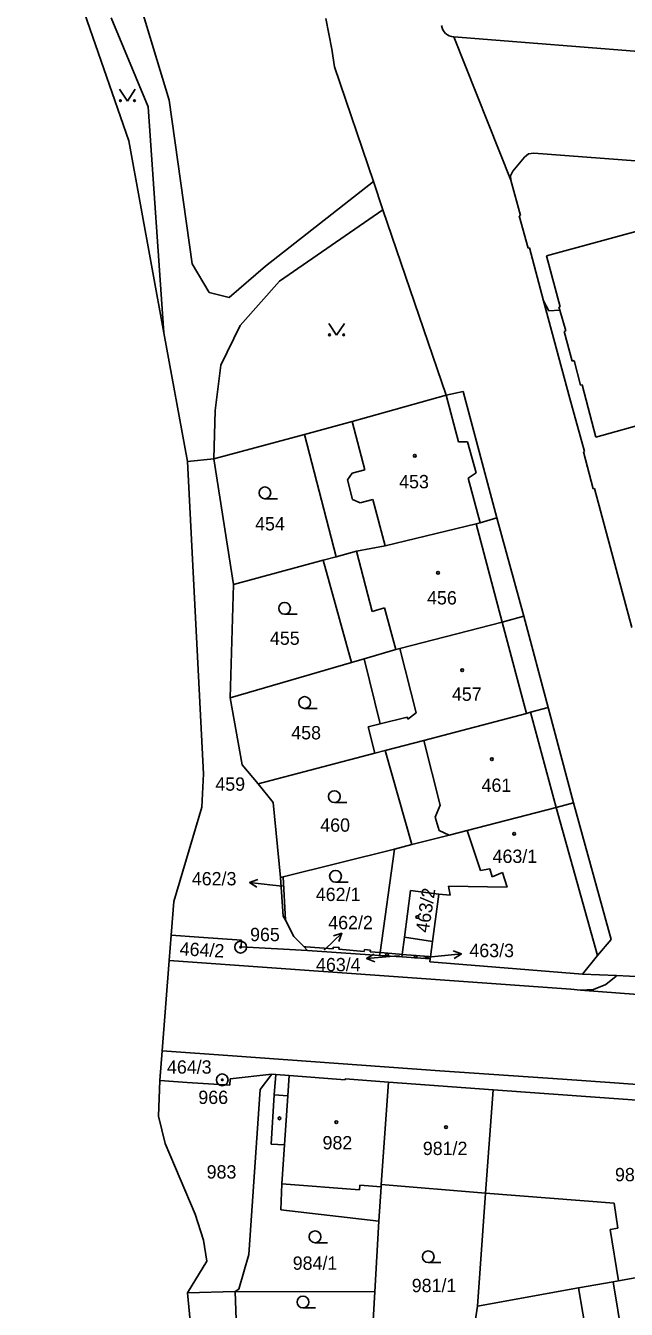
# Model space of a CAD drawing. Extents: x -755819 to -753140, y -1169796 to -1166000.
# Drawn here: x -755690.2 to -755613.6, y -1166822.8 to -1166659.1 of the extents above; entities that cross this region are included whole.
import ezdxf

# ---------------------------------------------------------------- set-up
doc = ezdxf.new("R2010")
doc.units = 0
for name, color, linetype in [('Vrstva 1', 7, 'Continuous'), ('Vrstva 13', 7, 'Continuous'), ('Vrstva 16', 7, 'Continuous'), ('Vrstva 17', 7, 'Continuous'), ('Vrstva 18', 7, 'Continuous'), ('Vrstva 19', 7, 'Continuous'), ('Vrstva 24', 7, 'Continuous'), ('Vrstva 25', 7, 'Continuous'), ('Vrstva 4', 7, 'Continuous'), ('Vrstva 6', 7, 'Continuous')]:
    doc.layers.add(name, color=color, linetype=linetype)

msp = doc.modelspace()

# ---------------------------------------------------------------- linework, layer by layer
at = {"layer": 'Vrstva 1'}
for p, q in [((-755651.95, -1166658.19), (-755651.19, -1166662.09)), ((-755579.73, -1166664.92), (-755635.63, -1166660.52)), ((-755628.36, -1166678.8), (-755635.63, -1166660.52)), ((-755650.85, -1166664.33), (-755651.19, -1166662.09)), ((-755645.87, -1166678.98), (-755650.85, -1166664.33)), ((-755628.09, -1166677.65), (-755626.62, -1166675.88)), ((-755626.62, -1166675.88), (-755626.11, -1166675.45)), ((-755626.11, -1166675.45), (-755625.42, -1166675.37)), ((-755625.42, -1166675.37), (-755610.2, -1166676.5)), ((-755628.39, -1166678.27), (-755628.09, -1166677.65)), ((-755628.36, -1166678.8), (-755628.39, -1166678.27)), ((-755644.65, -1166682.58), (-755645.87, -1166678.98)), ((-755628.36, -1166678.8), (-755627.13, -1166683.32)), ((-755636.61, -1166706.25), (-755644.65, -1166682.58)), ((-755627.13, -1166683.32), (-755627.27, -1166683.36)), ((-755627.27, -1166683.36), (-755626.12, -1166687.5)), ((-755623.79, -1166688.44), (-755609.69, -1166684.6)), ((-755626.12, -1166687.5), (-755625.98, -1166687.45)), ((-755625.98, -1166687.45), (-755624.18, -1166694.22)), ((-755622.05, -1166694.96), (-755623.79, -1166688.44)), ((-755624.18, -1166694.22), (-755620.82, -1166706.67)), ((-755624.18, -1166694.22), (-755623.49, -1166695.47)), ((-755623.49, -1166695.47), (-755622.09, -1166695.4)), ((-755622.21, -1166695), (-755622.05, -1166694.96)), ((-755622.09, -1166695.4), (-755622.21, -1166695)), ((-755636.61, -1166706.25), (-755634.44, -1166705.77)), ((-755634.44, -1166705.77), (-755630.11, -1166721.86)), ((-755648.6, -1166709.6), (-755636.61, -1166706.25)), ((-755620.82, -1166706.67), (-755618.95, -1166713.41)), ((-755648.6, -1166709.6), (-755654.66, -1166711.24)), ((-755654.66, -1166711.24), (-755666.22, -1166714.36)), ((-755654.66, -1166711.24), (-755650.64, -1166726.86)), ((-755666.22, -1166714.36), (-755669.6, -1166714.7)), ((-755666.22, -1166714.36), (-755663.73, -1166730.4)), ((-755618.95, -1166713.41), (-755619.09, -1166713.45)), ((-755619.09, -1166713.45), (-755617.83, -1166718.19)), ((-755617.83, -1166718.19), (-755617.69, -1166718.15)), ((-755617.69, -1166718.15), (-755612.91, -1166735.88)), ((-755632.78, -1166722.66), (-755632.27, -1166722.5)), ((-755630.11, -1166721.86), (-755632.27, -1166722.5)), ((-755630.11, -1166721.86), (-755626.69, -1166734.43)), ((-755644.37, -1166725.45), (-755632.78, -1166722.66)), ((-755648.03, -1166726.15), (-755644.37, -1166725.45)), ((-755663.73, -1166730.4), (-755652.27, -1166727.3)), ((-755652.27, -1166727.3), (-755650.64, -1166726.86)), ((-755652.27, -1166727.3), (-755648.66, -1166740.33)), ((-755650.64, -1166726.86), (-755648.03, -1166726.15)), ((-755663.73, -1166730.4), (-755664.16, -1166744.84)), ((-755642.52, -1166738.54), (-755629.45, -1166735.18)), ((-755626.69, -1166734.43), (-755629.45, -1166735.18)), ((-755626.69, -1166734.43), (-755623.6, -1166746.08)), ((-755647.05, -1166739.85), (-755642.99, -1166738.67)), ((-755642.99, -1166738.67), (-755642.52, -1166738.54)), ((-755664.16, -1166744.84), (-755648.66, -1166740.33)), ((-755648.66, -1166740.33), (-755647.05, -1166739.85)), ((-755647.05, -1166739.85), (-755644.99, -1166748.17)), ((-755664.16, -1166744.84), (-755662.59, -1166753.4)), ((-755639.44, -1166750.28), (-755626.35, -1166746.84)), ((-755626.35, -1166746.84), (-755625.85, -1166746.69)), ((-755623.6, -1166746.08), (-755625.85, -1166746.69)), ((-755623.6, -1166746.08), (-755620.34, -1166758.24)), ((-755644.99, -1166748.17), (-755646.54, -1166748.56)), ((-755646.54, -1166748.56), (-755645.67, -1166751.91)), ((-755644.38, -1166751.57), (-755639.44, -1166750.28)), ((-755660.58, -1166755.83), (-755645.67, -1166751.91)), ((-755645.67, -1166751.91), (-755644.38, -1166751.57)), ((-755640.95, -1166763.57), (-755644.38, -1166751.57)), ((-755662.59, -1166753.4), (-755660.58, -1166755.83)), ((-755660.58, -1166755.83), (-755658.65, -1166758.2)), ((-755658.65, -1166758.2), (-755657.7, -1166767.76)), ((-755622.57, -1166758.83), (-755620.34, -1166758.24)), ((-755615.55, -1166775.68), (-755620.34, -1166758.24)), ((-755622.57, -1166758.83), (-755633.92, -1166761.78)), ((-755633.92, -1166761.78), (-755636.22, -1166762.38)), ((-755636.22, -1166762.38), (-755640.95, -1166763.57)), ((-755643.18, -1166764.13), (-755657.4, -1166767.69)), ((-755643.18, -1166764.13), (-755645.03, -1166777.34)), ((-755640.95, -1166763.57), (-755643.18, -1166764.13)), ((-755657.7, -1166767.76), (-755657.4, -1166767.69)), ((-755657.7, -1166767.76), (-755657.36, -1166772.67)), ((-755657.08, -1166773.21), (-755657.4, -1166767.69)), ((-755641.15, -1166769.4), (-755641.92, -1166775.35)), ((-755641.15, -1166769.4), (-755637.52, -1166769.89)), ((-755637.52, -1166769.89), (-755638.34, -1166775.94)), ((-755657.36, -1166772.67), (-755657.08, -1166773.21)), ((-755656, -1166775.29), (-755657.08, -1166773.21)), ((-755671.66, -1166775.13), (-755668.12, -1166775.36)), ((-755668.12, -1166775.36), (-755662.69, -1166775.76)), ((-755662.75, -1166776.62), (-755662.69, -1166775.76)), ((-755654.26, -1166777.06), (-755662.75, -1166776.62)), ((-755656, -1166775.29), (-755654.73, -1166776.58)), ((-755654.26, -1166777.06), (-755654.73, -1166776.58)), ((-755654.73, -1166776.58), (-755654.49, -1166776.6)), ((-755654.49, -1166776.6), (-755651.02, -1166776.86)), ((-755651.02, -1166776.86), (-755651, -1166776.63)), ((-755651, -1166776.63), (-755650.25, -1166776.69)), ((-755641.92, -1166775.35), (-755642.21, -1166777.58)), ((-755638.34, -1166775.94), (-755638.61, -1166777.87)), ((-755617.31, -1166777.72), (-755615.55, -1166775.68)), ((-755645.08, -1166777.7), (-755654.26, -1166777.06)), ((-755650.25, -1166776.69), (-755650.27, -1166776.92)), ((-755650.27, -1166776.92), (-755647.03, -1166777.18)), ((-755647.03, -1166777.18), (-755647.01, -1166776.95)), ((-755647.01, -1166776.95), (-755646.26, -1166777.01)), ((-755646.26, -1166777.01), (-755646.28, -1166777.24)), ((-755646.28, -1166777.24), (-755645.03, -1166777.34)), ((-755645.03, -1166777.34), (-755645.08, -1166777.7)), ((-755642.26, -1166777.89), (-755645.08, -1166777.7)), ((-755645.03, -1166777.34), (-755642.54, -1166777.55)), ((-755642.54, -1166777.55), (-755642.21, -1166777.58)), ((-755642.26, -1166777.89), (-755642.21, -1166777.58)), ((-755638.64, -1166778.14), (-755642.26, -1166777.89)), ((-755642.21, -1166777.58), (-755638.81, -1166777.85)), ((-755638.81, -1166777.85), (-755638.61, -1166777.87)), ((-755638.67, -1166778.5), (-755638.64, -1166778.14)), ((-755638.64, -1166778.14), (-755638.61, -1166777.87)), ((-755619.2, -1166780.07), (-755617.31, -1166777.72)), ((-755671.91, -1166778.36), (-755662.98, -1166779)), ((-755662.98, -1166779), (-755641.53, -1166780.52)), ((-755619.2, -1166780.07), (-755638.67, -1166778.5)), ((-755641.53, -1166780.52), (-755620.68, -1166782.02)), ((-755619.2, -1166780.07), (-755614.86, -1166780.27)), ((-755617.79, -1166782.03), (-755616.21, -1166781.41)), ((-755614.9, -1166780.33), (-755616.21, -1166781.41)), ((-755614.9, -1166780.33), (-755614.86, -1166780.27)), ((-755614.86, -1166780.27), (-755602.74, -1166780.83)), ((-755620.68, -1166782.02), (-755619.48, -1166782.13)), ((-755619.48, -1166782.13), (-755617.79, -1166782.03)), ((-755619.48, -1166782.13), (-755599.47, -1166783.68)), ((-755663.83, -1166790.51), (-755672.82, -1166789.88)), ((-755637.41, -1166792.4), (-755663.83, -1166790.51)), ((-755664.13, -1166793.45), (-755658.83, -1166792.84)), ((-755658.83, -1166792.84), (-755660.33, -1166794.79)), ((-755658.83, -1166792.84), (-755658.32, -1166792.87)), ((-755658.51, -1166795.47), (-755658.32, -1166792.87)), ((-755658.32, -1166792.87), (-755656.6, -1166793.01)), ((-755656.6, -1166793.01), (-755649.46, -1166793.55)), ((-755637.41, -1166792.4), (-755621.74, -1166793.47)), ((-755669.64, -1166793.89), (-755673.12, -1166793.66)), ((-755669.64, -1166793.89), (-755664.18, -1166794.24)), ((-755664.18, -1166794.24), (-755664.13, -1166793.45)), ((-755649.46, -1166793.55), (-755649.46, -1166793.45)), ((-755649.46, -1166793.45), (-755643.96, -1166793.87)), ((-755643.96, -1166793.87), (-755644.88, -1166806.93)), ((-755643.96, -1166793.87), (-755630.61, -1166794.85)), ((-755621.74, -1166793.47), (-755615.12, -1166793.94)), ((-755606.65, -1166794.55), (-755615.12, -1166793.94)), ((-755660.33, -1166794.79), (-755661.77, -1166815.85)), ((-755658.9, -1166801.78), (-755658.51, -1166795.47)), ((-755631.56, -1166808.04), (-755630.61, -1166794.85)), ((-755630.61, -1166794.85), (-755605.92, -1166796.62)), ((-755657.2, -1166801.84), (-755658.9, -1166801.78)), ((-755657.53, -1166806.83), (-755657.2, -1166801.84)), ((-755657.53, -1166806.83), (-755657.68, -1166810.17)), ((-755645.16, -1166811.58), (-755644.9, -1166807.23)), ((-755644.88, -1166806.93), (-755644.9, -1166807.23)), ((-755631.56, -1166808.04), (-755644.88, -1166806.93)), ((-755631.56, -1166808.04), (-755632.61, -1166822.44)), ((-755657.68, -1166810.17), (-755645.16, -1166811.58)), ((-755645.16, -1166811.58), (-755645.7, -1166820.59)), ((-755661.77, -1166815.85), (-755663.04, -1166820.25)), ((-755602.43, -1166817), (-755614.62, -1166819.2)), ((-755615.31, -1166819.32), (-755614.62, -1166819.2)), ((-755663.49, -1166820.57), (-755669.58, -1166820.73)), ((-755663.04, -1166820.25), (-755663.49, -1166820.57)), ((-755663.27, -1166827.74), (-755663.49, -1166820.57)), ((-755645.7, -1166820.59), (-755646.05, -1166826.48)), ((-755632.61, -1166822.44), (-755619.72, -1166820.12)), ((-755619.72, -1166820.12), (-755615.31, -1166819.32)), ((-755619.72, -1166820.12), (-755617.36, -1166833.83)), ((-755632.61, -1166822.44), (-755634.45, -1166834.51))]:
    msp.add_line(p, q, dxfattribs=at)
msp.add_arc((-755635.54, -1166658.87), 1.65, 187.8911, 266.752, dxfattribs=at)
at = {"layer": 'Vrstva 13'}
for p, q in [((-755677.06, -1166673.8), (-755690.22, -1166635.75)), ((-755672.59, -1166698.3), (-755677.06, -1166673.8)), ((-755669.6, -1166714.7), (-755672.59, -1166698.3)), ((-755669.6, -1166714.7), (-755667.56, -1166754.53)), ((-755667.56, -1166754.53), (-755667.77, -1166758.79)), ((-755671.32, -1166770.83), (-755667.77, -1166758.79)), ((-755671.66, -1166775.13), (-755671.32, -1166770.83)), ((-755671.91, -1166778.36), (-755671.66, -1166775.13)), ((-755672.82, -1166789.88), (-755671.91, -1166778.36)), ((-755673.12, -1166793.66), (-755672.82, -1166789.88)), ((-755673.29, -1166798.22), (-755673.12, -1166793.66)), ((-755672.45, -1166801.7), (-755673.29, -1166798.22)), ((-755668.61, -1166810.71), (-755672.45, -1166801.7)), ((-755667.54, -1166814.03), (-755668.61, -1166810.71)), ((-755667.11, -1166816.68), (-755667.54, -1166814.03)), ((-755669.58, -1166820.73), (-755667.11, -1166816.68)), ((-755669.58, -1166820.73), (-755665.9, -1166860.33))]:
    msp.add_line(p, q, dxfattribs=at)
at = {"layer": 'Vrstva 16'}
for p, q in [((-755661.67, -1166768.38), (-755658.69, -1166768.72)), ((-755657.45, -1166768.86), (-755658.69, -1166768.72)), ((-755649.91, -1166774.88), (-755652.08, -1166776.95)), ((-755652.14, -1166777), (-755652.08, -1166776.95)), ((-755646.75, -1166778.11), (-755643.76, -1166777.84)), ((-755642.59, -1166777.73), (-755643.76, -1166777.84)), ((-755639.28, -1166777.96), (-755637.63, -1166777.8)), ((-755634.65, -1166777.5), (-755637.63, -1166777.8))]:
    msp.add_line(p, q, dxfattribs=at)
for points in [[(-755660.73, -1166768.99), (-755661.67, -1166768.38), (-755660.62, -1166768)], [(-755650.98, -1166775.21), (-755649.91, -1166774.88), (-755650.29, -1166775.93)], [(-755645.71, -1166778.52), (-755646.75, -1166778.11), (-755645.8, -1166777.52)], [(-755635.69, -1166777.1), (-755634.65, -1166777.5), (-755635.59, -1166778.1)]]:
    msp.add_lwpolyline(points, dxfattribs=at)
at = {"layer": 'Vrstva 24'}
for centre, radius in [((-755662.81, -1166776.64), 0.75), ((-755662.81, -1166776.64), 0.1), ((-755665.15, -1166793.57), 0.75), ((-755665.15, -1166793.57), 0.1)]:
    msp.add_circle(centre, radius, dxfattribs=at)
at = {"layer": 'Vrstva 25'}
for p, q in [((-755678.24, -1166667.22), (-755677.24, -1166668.72)), ((-755677.24, -1166668.72), (-755676.24, -1166667.22)), ((-755651.57, -1166697.09), (-755650.57, -1166698.59)), ((-755650.57, -1166698.59), (-755649.57, -1166697.09)), ((-755659.71, -1166719.44), (-755658.11, -1166719.44)), ((-755657.2, -1166734.17), (-755655.6, -1166734.17)), ((-755654.64, -1166746.19), (-755653.04, -1166746.19)), ((-755650.85, -1166758.19), (-755649.25, -1166758.19)), ((-755650.7, -1166768.35), (-755649.1, -1166768.35)), ((-755653.31, -1166814.34), (-755651.71, -1166814.34)), ((-755638.88, -1166816.89), (-755637.28, -1166816.89)), ((-755654.86, -1166822.66), (-755653.26, -1166822.66))]:
    msp.add_line(p, q, dxfattribs=at)
for points in [[(-755640.18, -1166772.65), (-755640.09, -1166772.8), (-755640.18, -1166772.95), (-755640.36, -1166772.95), (-755640.45, -1166772.8), (-755640.36, -1166772.65)], [(-755644.04, -1166777.44), (-755643.95, -1166777.59), (-755644.04, -1166777.74), (-755644.22, -1166777.74), (-755644.31, -1166777.59), (-755644.22, -1166777.44)], [(-755640.42, -1166777.72), (-755640.33, -1166777.87), (-755640.42, -1166778.02), (-755640.6, -1166778.02), (-755640.69, -1166777.87), (-755640.6, -1166777.72)]]:
    msp.add_lwpolyline(points, close=True, dxfattribs=at)
for centre, radius in [((-755678.14, -1166668.67), 0.112), ((-755676.34, -1166668.67), 0.112), ((-755651.47, -1166698.54), 0.112), ((-755649.67, -1166698.54), 0.112), ((-755640.6, -1166713.97), 0.175), ((-755659.71, -1166718.69), 0.75), ((-755637.63, -1166728.88), 0.175), ((-755657.2, -1166733.42), 0.75), ((-755634.54, -1166741.32), 0.175), ((-755654.64, -1166745.44), 0.75), ((-755630.76, -1166752.66), 0.175), ((-755650.85, -1166757.44), 0.75), ((-755627.92, -1166762.19), 0.175), ((-755650.7, -1166767.6), 0.75), ((-755657.86, -1166798.48), 0.175), ((-755650.6, -1166798.98), 0.175), ((-755636.61, -1166799.59), 0.175), ((-755653.31, -1166813.59), 0.75), ((-755638.88, -1166816.14), 0.75), ((-755654.86, -1166821.91), 0.75)]:
    msp.add_circle(centre, radius, dxfattribs=at)
at = {"layer": 'Vrstva 4'}
for p, q in [((-755671.9, -1166668.6), (-755676.27, -1166654.2)), ((-755674.6, -1166669.44), (-755679.32, -1166658.08)), ((-755672.59, -1166698.3), (-755674.6, -1166669.44)), ((-755669, -1166689.46), (-755671.9, -1166668.6)), ((-755659.63, -1166689.79), (-755645.87, -1166678.98)), ((-755657.85, -1166691.71), (-755644.65, -1166682.58)), ((-755666.81, -1166693.13), (-755669, -1166689.46)), ((-755659.63, -1166689.79), (-755664.27, -1166693.78)), ((-755664.27, -1166693.78), (-755666.81, -1166693.13)), ((-755662.86, -1166697.33), (-755657.85, -1166691.71)), ((-755621.31, -1166698.04), (-755622.09, -1166695.4)), ((-755665.35, -1166702.41), (-755662.86, -1166697.33)), ((-755621.55, -1166698.11), (-755621.31, -1166698.04)), ((-755620.53, -1166701.89), (-755621.55, -1166698.11)), ((-755666.05, -1166708.17), (-755665.35, -1166702.41)), ((-755620.28, -1166701.81), (-755620.53, -1166701.89)), ((-755619.44, -1166704.95), (-755620.28, -1166701.81)), ((-755619.26, -1166704.91), (-755619.44, -1166704.95)), ((-755617.49, -1166711.57), (-755619.26, -1166704.91)), ((-755635, -1166712.17), (-755636.61, -1166706.25)), ((-755666.22, -1166714.36), (-755666.05, -1166708.17)), ((-755646.96, -1166715.75), (-755648.6, -1166709.6)), ((-755610.48, -1166709.65), (-755617.49, -1166711.57)), ((-755633.86, -1166712.18), (-755635, -1166712.17)), ((-755632.77, -1166716.13), (-755633.86, -1166712.18)), ((-755646.96, -1166715.75), (-755648.58, -1166716.18)), ((-755648.58, -1166716.18), (-755649.19, -1166717.03)), ((-755649.19, -1166717.03), (-755648.52, -1166719.54)), ((-755633.79, -1166716.8), (-755632.77, -1166716.13)), ((-755632.27, -1166722.5), (-755633.79, -1166716.8)), ((-755648.52, -1166719.54), (-755647.57, -1166719.97)), ((-755647.57, -1166719.97), (-755645.95, -1166719.53)), ((-755644.37, -1166725.45), (-755645.95, -1166719.53)), ((-755629.45, -1166735.18), (-755632.78, -1166722.66)), ((-755646.05, -1166733.83), (-755648.03, -1166726.15)), ((-755644.47, -1166733.38), (-755646.05, -1166733.83)), ((-755642.99, -1166738.67), (-755644.47, -1166733.38)), ((-755626.35, -1166746.84), (-755629.45, -1166735.18)), ((-755642.52, -1166738.54), (-755640.42, -1166746.74)), ((-755640.42, -1166746.74), (-755641.48, -1166747.57)), ((-755625.85, -1166746.69), (-755622.57, -1166758.83)), ((-755641.56, -1166747.29), (-755644.99, -1166748.17)), ((-755641.48, -1166747.57), (-755641.56, -1166747.29)), ((-755639.44, -1166750.28), (-755637.36, -1166758.52)), ((-755637.36, -1166758.52), (-755637.99, -1166760.05)), ((-755637.99, -1166760.05), (-755637.5, -1166761.76)), ((-755617.31, -1166777.72), (-755622.57, -1166758.83)), ((-755637.5, -1166761.76), (-755636.22, -1166762.38)), ((-755633.92, -1166761.78), (-755632.2, -1166766.87)), ((-755632.2, -1166766.87), (-755631.02, -1166766.64)), ((-755631.02, -1166766.64), (-755630.72, -1166767.66)), ((-755630.72, -1166767.66), (-755629.4, -1166767.11)), ((-755629.4, -1166767.11), (-755628.8, -1166769)), ((-755636.09, -1166770), (-755637.52, -1166769.89)), ((-755628.8, -1166769), (-755636.28, -1166768.86)), ((-755636.28, -1166768.86), (-755636.09, -1166770)), ((-755641.92, -1166775.35), (-755638.34, -1166775.94)), ((-755656.78, -1166795.59), (-755656.6, -1166793.01)), ((-755658.51, -1166795.47), (-755656.78, -1166795.59)), ((-755656.78, -1166795.59), (-755657.2, -1166801.84)), ((-755647.64, -1166807.61), (-755657.53, -1166806.83)), ((-755647.59, -1166807.02), (-755647.64, -1166807.61)), ((-755644.9, -1166807.23), (-755647.59, -1166807.02)), ((-755615.17, -1166809.29), (-755631.56, -1166808.04)), ((-755614.7, -1166812.51), (-755615.17, -1166809.29)), ((-755615.69, -1166812.67), (-755614.7, -1166812.51)), ((-755614.62, -1166819.2), (-755615.69, -1166812.67)), ((-755615.31, -1166819.32), (-755613.63, -1166829.39))]:
    msp.add_line(p, q, dxfattribs=at)
at = {"layer": 'Vrstva 6'}
msp.add_line((-755663.49, -1166820.57), (-755645.7, -1166820.59), dxfattribs=at)

# ---------------------------------------------------------------- texts
at = {"layer": 'Vrstva 16'}
for s, p in [('462/3', (-755669.03, -1166768.76)), ('462/2', (-755651.63, -1166774.36)), ('463/3', (-755633.63, -1166777.92)), ('463/4', (-755653.19, -1166779.72))]:
    msp.add_text(s, height=1.7, dxfattribs=at).set_placement(p)
at = {"layer": 'Vrstva 17'}
for s, p in [('965', (-755661.6, -1166775.88)), ('966', (-755668.2, -1166796.65))]:
    msp.add_text(s, height=1.7, dxfattribs=at).set_placement(p)
at = {"layer": 'Vrstva 18'}
for s, height, p in [('454', 1.7, (-755660.96, -1166723.49)), ('455', 1.7, (-755659.07, -1166738.08)), ('458', 1.7, (-755656.35, -1166750.14)), ('459', 1.7, (-755666.03, -1166756.69)), ('460', 1.7, (-755652.65, -1166761.92)), ('462/3', 0.1, (-755657.66, -1166768.86)), ('462/1', 1.7, (-755653.22, -1166770.76)), ('462/2', 0.1, (-755652.35, -1166777)), ('464/3', 1.7, (-755672.2, -1166792.78)), ('983', 1.7, (-755667.14, -1166806.16)), ('984/1', 1.7, (-755656.16, -1166817.8)), ('981/1', 1.7, (-755640.98, -1166820.65))]:
    msp.add_text(s, height=height, dxfattribs=at).set_placement(p)
msp.add_text('464/2', height=1.7, rotation=356.9527, dxfattribs=at).set_placement((-755670.61, -1166777.68))
at = {"layer": 'Vrstva 19'}
for s, height, p in [('453', 1.7, (-755642.59, -1166718.11)), ('456', 1.7, (-755639.03, -1166732.93)), ('457', 1.7, (-755635.86, -1166745.22)), ('461', 1.7, (-755632.08, -1166756.84)), ('463/1', 1.7, (-755630.67, -1166765.9)), ('463/4', 0.1, (-755642.8, -1166777.73)), ('463/3', 0.1, (-755639.49, -1166777.96)), ('982', 1.7, (-755652.36, -1166802.44)), ('981/2', 1.7, (-755639.57, -1166803.16)), ('980', 1.7, (-755615.06, -1166806.51))]:
    msp.add_text(s, height=height, dxfattribs=at).set_placement(p)
msp.add_text('463/2', height=1.7, rotation=81.2454, dxfattribs=at).set_placement((-755638.82, -1166774.87))

doc.saveas('drawing.dxf')
